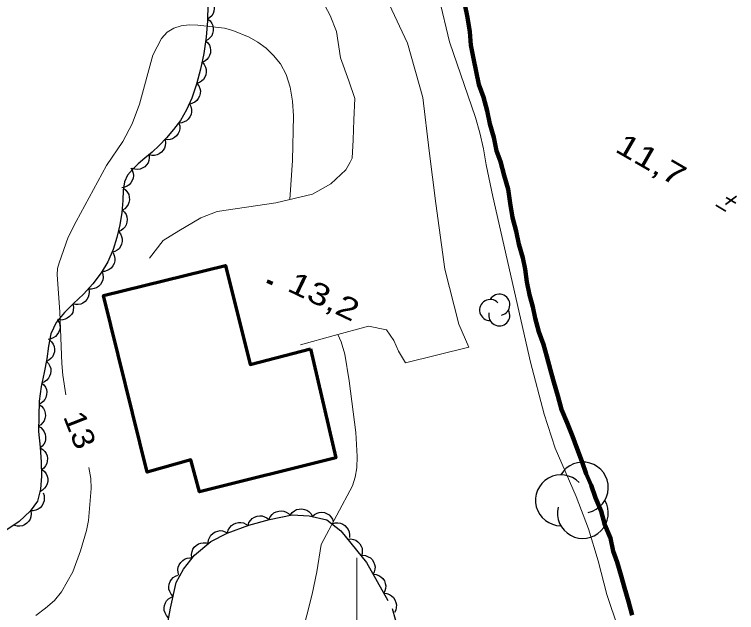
# Model space of a CAD drawing. Extents: x 355726 to 357533, y 5103782 to 5105258.
# Drawn here: x 356176.45 to 356226.11, y 5105001.25 to 5105042.39 of the extents above; entities that cross this region are included whole.
import ezdxf
from ezdxf.enums import TextEntityAlignment as Align

# ---------------------------------------------------------------- set-up
doc = ezdxf.new("R2010")
doc.units = 0
doc.header["$LTSCALE"] = 0.6
for name, pattern in [('DASH_DOUBLE_DOT', [9.2, 5, -1.2, 0.3, -1.2, 0.3, -1.2]), ('DOT_DASHED', [7.7, 5, -1.2, 0.3, -1.2]), ('LONG_DASHED', [7.5, 6, -1.5])]:
    doc.linetypes.add(name, pattern=pattern)
for name, color, linetype, lineweight in [('19', 7, 'Continuous', 13), ('2', 7, 'LONG_DASHED', 13), ('3', 7, 'Continuous', 140), ('31', 7, 'Continuous', 35), ('4', 7, 'DASH_DOUBLE_DOT', 53), ('44', 7, 'Continuous', 25), ('61', 7, 'Continuous', 13)]:
    doc.layers.add(name, color=color, linetype=linetype, lineweight=lineweight)

msp = doc.modelspace()

# ---------------------------------------------------------------- linework, layer by layer
at = {"layer": '19'}
for points in [[(356185.74, 5105025.63), (356186.69, 5105026.84), (356187.75, 5105027.5), (356189.27, 5105028.4), (356190.39, 5105028.84), (356194.43, 5105029.43), (356196.94, 5105030.04), (356198.2, 5105030.75), (356199.24, 5105031.7), (356199.54, 5105032.22), (356199.67, 5105032.51), (356199.74, 5105033.76), (356199.8, 5105035.15), (356199.85, 5105036.61), (356199.44, 5105037.82), (356198.87, 5105039.42), (356198.59, 5105041.21), (356198.16, 5105042.32), (356196.89, 5105044.76)], [(356196.13, 5105019.66), (356198.44, 5105020.3), (356200.81, 5105020.95), (356202.03, 5105020.7), (356202.55, 5105019.96), (356202.87, 5105019.24), (356203.34, 5105018.42), (356207.69, 5105019.51), (356207.02, 5105021.09), (356206.04, 5105024.88), (356205.43, 5105029.38), (356204.98, 5105033.01), (356204.53, 5105036.68), (356203.49, 5105040.41), (356202.22, 5105043.09)]]:
    msp.add_lwpolyline(points, dxfattribs=at)
at = {"layer": '2', "linetype": 'Continuous'}
for points in [[(356205.65, 5105043.51), (356206.38, 5105040.51), (356208.16, 5105035.3), (356208.46, 5105034.25), (356208.72, 5105033.15), (356208.9, 5105032.05), (356209.36, 5105029.86), (356211.95, 5105018.48), (356212.89, 5105014.9), (356213.63, 5105012.55), (356215.07, 5105009.22), (356215.94, 5105007), (356216.6, 5105004.8), (356217.2, 5105002.49), (356217.97, 5105000.18)], [(356180, 5105016.23), (356179.79, 5105017.58), (356179.72, 5105018.38), (356179.57, 5105021.94), (356179.4, 5105024.49), (356179.42, 5105024.91), (356179.52, 5105025.3), (356180.15, 5105027.08), (356180.69, 5105028.15), (356182.78, 5105032.01), (356183.91, 5105033.65), (356184.56, 5105034.88), (356185.05, 5105036.22), (356185.98, 5105039.59), (356186.57, 5105040.73), (356186.96, 5105041.17), (356187.41, 5105041.45), (356187.92, 5105041.61), (356188.47, 5105041.67), (356189.06, 5105041.65), (356190.9, 5105041.45), (356191.48, 5105041.3), (356192.6, 5105040.82), (356193.2, 5105040.49), (356193.77, 5105040.08), (356194.28, 5105039.58), (356194.74, 5105038.99), (356195.14, 5105038.26), (356195.41, 5105037.38), (356195.58, 5105036.43), (356195.65, 5105035.42), (356195.58, 5105032.34), (356195.4, 5105029.66)], [(356198.7, 5105020.37), (356198.92, 5105019.88), (356199.17, 5105019.03), (356199.47, 5105017.19), (356199.94, 5105013.63), (356200.02, 5105011.98), (356199.99, 5105011.21), (356199.88, 5105010.55), (356199.7, 5105009.96), (356197.55, 5105005.92), (356197.24, 5105004.04), (356196.93, 5105002.5), (356195.1, 5104995.28)], [(356178.6, 5105001.54), (356179.2, 5105002.07), (356179.7, 5105002.67), (356180.48, 5105004.04), (356181, 5105005.49), (356181.4, 5105006.88), (356181.55, 5105007.59), (356181.73, 5105009.78), (356181.7, 5105010.46), (356181.57, 5105011.22)], [(356177.92, 5105001.05), (356178.6, 5105001.54)]]:
    msp.add_lwpolyline(points, dxfattribs=at)
at = {"layer": '3', "lineweight": 35}
for p, q in [((356226.11, 5105029.89), (356225.35, 5105029.32)), ((356225.39, 5105029.79), (356226.07, 5105029.4)), ((356224.69, 5105029.27), (356225.38, 5105028.87))]:
    msp.add_line(p, q, dxfattribs=at)
at = {"layer": '3'}
msp.add_line((356193.84, 5105024.05), (356194.2, 5105023.88), dxfattribs=at)
at = {"layer": '31', "lineweight": 70}
msp.add_lwpolyline([(356196.82, 5105019.38), (356198.55, 5105011.9), (356189.19, 5105009.55), (356188.59, 5105011.76), (356185.58, 5105010.9), (356182.59, 5105023.05), (356190.97, 5105025.13), (356192.67, 5105018.3), (356196.82, 5105019.38)], close=True, dxfattribs=at)
at = {"layer": '4', "linetype": 'Continuous', "lineweight": 90}
msp.add_lwpolyline([(356207.42, 5105043.08), (356207.61, 5105042.18), (356207.76, 5105041.2), (356207.83, 5105040.27), (356208.02, 5105039.37), (356208.21, 5105038.47), (356208.39, 5105037.57), (356208.7, 5105036.7), (356208.96, 5105035.76), (356209.15, 5105034.86), (356209.42, 5105033.92), (356209.61, 5105033.02), (356209.88, 5105032.27), (356210.14, 5105031.32), (356210.41, 5105030.38), (356210.55, 5105029.41), (356210.7, 5105028.43), (356210.96, 5105027.49), (356211.15, 5105026.59), (356211.41, 5105025.64), (356211.57, 5105024.86), (356211.68, 5105024), (356211.87, 5105023.1), (356212.1, 5105022.28), (356212.26, 5105021.5), (356212.52, 5105020.55), (356212.83, 5105019.69), (356213.06, 5105018.86), (356213.32, 5105017.92), (356213.55, 5105017.09), (356213.82, 5105016.15), (356214.08, 5105015.21), (356214.46, 5105014.3), (356214.84, 5105013.39), (356215.15, 5105012.52), (356215.46, 5105011.66), (356215.76, 5105010.79), (356216.11, 5105010), (356216.42, 5105009.13), (356216.8, 5105008.22), (356217.06, 5105007.28), (356217.45, 5105006.37), (356217.63, 5105005.47), (356217.91, 5105004.72), (356218.17, 5105003.78), (356218.4, 5105002.95), (356218.67, 5105002.01), (356218.93, 5105001.07)], dxfattribs=at)
at = {"layer": '44'}
for points in [[(356189.75, 5105043.58), (356189.93, 5105043.46), (356190.05, 5105043.3), (356190.14, 5105043.16), (356190.18, 5105042.99), (356190.2, 5105042.81), (356190.16, 5105042.62), (356190.12, 5105042.46), (356190.02, 5105042.31), (356189.89, 5105042.18), (356189.74, 5105042.08)], [(356189.75, 5105042.08), (356189.91, 5105041.95), (356190.03, 5105041.78), (356190.1, 5105041.63), (356190.13, 5105041.46), (356190.13, 5105041.27), (356190.08, 5105041.09), (356190.02, 5105040.93), (356189.91, 5105040.8), (356189.78, 5105040.67), (356189.62, 5105040.59)], [(356189.6, 5105040.59), (356189.76, 5105040.45), (356189.86, 5105040.27), (356189.92, 5105040.12), (356189.94, 5105039.94), (356189.93, 5105039.76), (356189.87, 5105039.58), (356189.8, 5105039.43), (356189.69, 5105039.3), (356189.54, 5105039.18), (356189.38, 5105039.1)], [(356189.38, 5105039.1), (356189.51, 5105038.95), (356189.6, 5105038.76), (356189.65, 5105038.6), (356189.65, 5105038.43), (356189.61, 5105038.24), (356189.54, 5105038.07), (356189.45, 5105037.93), (356189.32, 5105037.81), (356189.17, 5105037.71), (356189, 5105037.65)], [(356189, 5105037.65), (356189.13, 5105037.49), (356189.2, 5105037.29), (356189.24, 5105037.13), (356189.22, 5105036.96), (356189.18, 5105036.78), (356189.09, 5105036.61), (356189, 5105036.47), (356188.86, 5105036.37), (356188.7, 5105036.28), (356188.53, 5105036.23)], [(356188.5, 5105036.24), (356188.59, 5105036.05), (356188.63, 5105035.85), (356188.64, 5105035.69), (356188.6, 5105035.52), (356188.52, 5105035.35), (356188.4, 5105035.2), (356188.29, 5105035.08), (356188.13, 5105035), (356187.96, 5105034.94), (356187.78, 5105034.92)], [(356187.77, 5105034.92), (356187.83, 5105034.72), (356187.82, 5105034.52), (356187.79, 5105034.35), (356187.72, 5105034.2), (356187.61, 5105034.05), (356187.46, 5105033.92), (356187.33, 5105033.83), (356187.16, 5105033.79), (356186.97, 5105033.76), (356186.79, 5105033.79)], [(356186.81, 5105033.77), (356186.84, 5105033.56), (356186.82, 5105033.36), (356186.77, 5105033.2), (356186.68, 5105033.05), (356186.56, 5105032.91), (356186.4, 5105032.81), (356186.26, 5105032.73), (356186.09, 5105032.7), (356185.9, 5105032.69), (356185.72, 5105032.73)], [(356185.71, 5105032.74), (356185.73, 5105032.54), (356185.69, 5105032.34), (356185.64, 5105032.18), (356185.54, 5105032.04), (356185.41, 5105031.91), (356185.24, 5105031.81), (356185.09, 5105031.75), (356184.92, 5105031.73), (356184.73, 5105031.74), (356184.56, 5105031.79)], [(356184.45, 5105031.84), (356184.56, 5105031.67), (356184.61, 5105031.47), (356184.64, 5105031.31), (356184.61, 5105031.13), (356184.55, 5105030.96), (356184.45, 5105030.8), (356184.34, 5105030.67), (356184.2, 5105030.57), (356184.03, 5105030.5), (356183.85, 5105030.47)], [(356183.95, 5105030.44), (356184.11, 5105030.31), (356184.23, 5105030.15), (356184.31, 5105030), (356184.35, 5105029.83), (356184.36, 5105029.65), (356184.32, 5105029.46), (356184.27, 5105029.31), (356184.17, 5105029.16), (356184.04, 5105029.03), (356183.88, 5105028.94)], [(356183.88, 5105028.94), (356184.03, 5105028.79), (356184.13, 5105028.62), (356184.19, 5105028.46), (356184.21, 5105028.29), (356184.19, 5105028.1), (356184.13, 5105027.92), (356184.06, 5105027.78), (356183.94, 5105027.65), (356183.8, 5105027.53), (356183.63, 5105027.46)], [(356183.61, 5105027.46), (356183.75, 5105027.3), (356183.82, 5105027.11), (356183.86, 5105026.95), (356183.86, 5105026.77), (356183.82, 5105026.59), (356183.74, 5105026.42), (356183.65, 5105026.28), (356183.51, 5105026.17), (356183.35, 5105026.08), (356183.18, 5105026.02)], [(356183.24, 5105025.99), (356183.32, 5105025.8), (356183.35, 5105025.6), (356183.35, 5105025.44), (356183.31, 5105025.27), (356183.22, 5105025.1), (356183.1, 5105024.95), (356182.98, 5105024.84), (356182.82, 5105024.77), (356182.65, 5105024.71), (356182.47, 5105024.7)], [(356182.48, 5105024.7), (356182.54, 5105024.5), (356182.55, 5105024.3), (356182.53, 5105024.13), (356182.47, 5105023.97), (356182.37, 5105023.81), (356182.23, 5105023.68), (356182.1, 5105023.58), (356181.93, 5105023.53), (356181.75, 5105023.49), (356181.57, 5105023.5)], [(356181.56, 5105023.51), (356181.6, 5105023.3), (356181.57, 5105023.1), (356181.53, 5105022.94), (356181.44, 5105022.79), (356181.31, 5105022.65), (356181.16, 5105022.54), (356181.01, 5105022.47), (356180.84, 5105022.43), (356180.65, 5105022.43), (356180.48, 5105022.47)], [(356180.48, 5105022.47), (356180.52, 5105022.26), (356180.5, 5105022.06), (356180.46, 5105021.9), (356180.37, 5105021.75), (356180.25, 5105021.61), (356180.09, 5105021.5), (356179.95, 5105021.42), (356179.78, 5105021.38), (356179.59, 5105021.37), (356179.42, 5105021.41)], [(356179.42, 5105021.39), (356179.52, 5105021.21), (356179.57, 5105021.02), (356179.59, 5105020.85), (356179.56, 5105020.68), (356179.49, 5105020.51), (356179.38, 5105020.35), (356179.28, 5105020.23), (356179.12, 5105020.14), (356178.95, 5105020.07), (356178.77, 5105020.04)], [(356178.86, 5105020.01), (356179.01, 5105019.87), (356179.12, 5105019.7), (356179.19, 5105019.54), (356179.21, 5105019.37), (356179.2, 5105019.19), (356179.14, 5105019), (356179.08, 5105018.85), (356178.96, 5105018.72), (356178.82, 5105018.6), (356178.66, 5105018.52)], [(356178.65, 5105018.52), (356178.8, 5105018.38), (356178.89, 5105018.2), (356178.95, 5105018.04), (356178.96, 5105017.87), (356178.94, 5105017.68), (356178.87, 5105017.5), (356178.8, 5105017.36), (356178.68, 5105017.23), (356178.53, 5105017.12), (356178.36, 5105017.05)], [(356178.32, 5105017.06), (356178.48, 5105016.92), (356178.59, 5105016.75), (356178.65, 5105016.6), (356178.68, 5105016.42), (356178.67, 5105016.24), (356178.61, 5105016.05), (356178.55, 5105015.9), (356178.43, 5105015.77), (356178.29, 5105015.65), (356178.13, 5105015.57)], [(356178.15, 5105015.57), (356178.32, 5105015.45), (356178.45, 5105015.29), (356178.53, 5105015.14), (356178.57, 5105014.97), (356178.58, 5105014.79), (356178.54, 5105014.6), (356178.49, 5105014.44), (356178.39, 5105014.3), (356178.26, 5105014.17), (356178.11, 5105014.07)], [(356178.09, 5105014.07), (356178.27, 5105013.97), (356178.41, 5105013.82), (356178.51, 5105013.69), (356178.57, 5105013.52), (356178.6, 5105013.34), (356178.59, 5105013.15), (356178.56, 5105012.99), (356178.48, 5105012.84), (356178.36, 5105012.69), (356178.23, 5105012.57)], [(356178.22, 5105012.57), (356178.41, 5105012.47), (356178.55, 5105012.32), (356178.64, 5105012.19), (356178.7, 5105012.02), (356178.73, 5105011.84), (356178.71, 5105011.65), (356178.68, 5105011.49), (356178.6, 5105011.34), (356178.48, 5105011.19), (356178.34, 5105011.08)], [(356178.35, 5105011.08), (356178.52, 5105010.95), (356178.63, 5105010.78), (356178.71, 5105010.63), (356178.74, 5105010.46), (356178.74, 5105010.27), (356178.7, 5105010.09), (356178.64, 5105009.93), (356178.53, 5105009.8), (356178.39, 5105009.67), (356178.24, 5105009.58)], [(356178.42, 5105009.49), (356178.5, 5105009.29), (356178.51, 5105009.09), (356178.5, 5105008.93), (356178.44, 5105008.76), (356178.35, 5105008.6), (356178.22, 5105008.46), (356178.09, 5105008.36), (356177.93, 5105008.29), (356177.75, 5105008.25), (356177.57, 5105008.25)], [(356177.58, 5105008.25), (356177.61, 5105008.04), (356177.58, 5105007.84), (356177.53, 5105007.68), (356177.44, 5105007.53), (356177.31, 5105007.4), (356177.15, 5105007.29), (356177, 5105007.22), (356176.83, 5105007.19), (356176.64, 5105007.19), (356176.47, 5105007.24)], [(356193.96, 5105007.64), (356194.04, 5105007.84), (356194.17, 5105007.99), (356194.29, 5105008.1), (356194.45, 5105008.18), (356194.63, 5105008.23), (356194.82, 5105008.24), (356194.98, 5105008.23), (356195.15, 5105008.16), (356195.3, 5105008.06), (356195.43, 5105007.93)], [(356195.43, 5105007.97), (356195.55, 5105008.13), (356195.72, 5105008.25), (356195.86, 5105008.33), (356196.03, 5105008.37), (356196.22, 5105008.38), (356196.41, 5105008.34), (356196.56, 5105008.29), (356196.7, 5105008.19), (356196.83, 5105008.05), (356196.93, 5105007.9)], [(356192.52, 5105007.23), (356192.58, 5105007.43), (356192.7, 5105007.6), (356192.81, 5105007.72), (356192.96, 5105007.81), (356193.14, 5105007.87), (356193.33, 5105007.89), (356193.49, 5105007.89), (356193.66, 5105007.84), (356193.82, 5105007.76), (356193.96, 5105007.64)], [(356196.92, 5105007.86), (356197.08, 5105008), (356197.26, 5105008.09), (356197.42, 5105008.14), (356197.59, 5105008.15), (356197.77, 5105008.12), (356197.95, 5105008.04), (356198.09, 5105007.97), (356198.22, 5105007.84), (356198.32, 5105007.68), (356198.38, 5105007.52)], [(356191.11, 5105006.72), (356191.16, 5105006.92), (356191.26, 5105007.1), (356191.37, 5105007.23), (356191.51, 5105007.33), (356191.68, 5105007.4), (356191.87, 5105007.44), (356192.03, 5105007.45), (356192.2, 5105007.41), (356192.37, 5105007.33), (356192.52, 5105007.23)], [(356198.3, 5105007.34), (356198.5, 5105007.41), (356198.7, 5105007.41), (356198.87, 5105007.39), (356199.03, 5105007.33), (356199.18, 5105007.23), (356199.31, 5105007.08), (356199.41, 5105006.95), (356199.47, 5105006.79), (356199.5, 5105006.6), (356199.49, 5105006.42)], [(356189.77, 5105006.04), (356189.8, 5105006.25), (356189.88, 5105006.43), (356189.97, 5105006.57), (356190.1, 5105006.69), (356190.25, 5105006.79), (356190.44, 5105006.85), (356190.6, 5105006.88), (356190.77, 5105006.86), (356190.95, 5105006.81), (356191.11, 5105006.72)], [(356199.37, 5105006.3), (356199.58, 5105006.32), (356199.77, 5105006.28), (356199.93, 5105006.22), (356200.07, 5105006.12), (356200.2, 5105005.98), (356200.29, 5105005.82), (356200.36, 5105005.67), (356200.37, 5105005.49), (356200.36, 5105005.31), (356200.31, 5105005.14)], [(356188.65, 5105005.03), (356188.63, 5105005.24), (356188.67, 5105005.44), (356188.72, 5105005.6), (356188.82, 5105005.74), (356188.95, 5105005.87), (356189.12, 5105005.97), (356189.27, 5105006.03), (356189.44, 5105006.05), (356189.63, 5105006.05), (356189.8, 5105006)], [(356187.77, 5105003.81), (356187.71, 5105004.01), (356187.7, 5105004.21), (356187.72, 5105004.37), (356187.79, 5105004.54), (356187.89, 5105004.69), (356188.03, 5105004.82), (356188.16, 5105004.92), (356188.33, 5105004.98), (356188.51, 5105005.01), (356188.69, 5105005)], [(356200.39, 5105005.19), (356200.6, 5105005.17), (356200.78, 5105005.09), (356200.93, 5105005.01), (356201.05, 5105004.89), (356201.15, 5105004.73), (356201.22, 5105004.55), (356201.26, 5105004.4), (356201.24, 5105004.22), (356201.2, 5105004.04), (356201.12, 5105003.88)], [(356187.37, 5105002.36), (356187.23, 5105002.51), (356187.13, 5105002.69), (356187.08, 5105002.85), (356187.07, 5105003.02), (356187.1, 5105003.21), (356187.17, 5105003.38), (356187.25, 5105003.53), (356187.37, 5105003.65), (356187.53, 5105003.75), (356187.69, 5105003.82)], [(356201.12, 5105003.88), (356201.33, 5105003.86), (356201.52, 5105003.79), (356201.66, 5105003.7), (356201.78, 5105003.58), (356201.89, 5105003.43), (356201.95, 5105003.25), (356201.99, 5105003.09), (356201.98, 5105002.91), (356201.93, 5105002.73), (356201.85, 5105002.57)], [(356187.04, 5105000.89), (356186.9, 5105001.04), (356186.81, 5105001.23), (356186.76, 5105001.38), (356186.75, 5105001.56), (356186.77, 5105001.74), (356186.85, 5105001.92), (356186.92, 5105002.06), (356187.05, 5105002.18), (356187.2, 5105002.29), (356187.37, 5105002.36)], [(356201.85, 5105002.57), (356202.06, 5105002.55), (356202.25, 5105002.48), (356202.39, 5105002.4), (356202.52, 5105002.27), (356202.62, 5105002.12), (356202.68, 5105001.94), (356202.72, 5105001.78), (356202.71, 5105001.6), (356202.67, 5105001.42), (356202.58, 5105001.26)]]:
    msp.add_lwpolyline(points, dxfattribs=at)
at = {"layer": '44', "linetype": 'DOT_DASHED'}
for points in [[(356189.75, 5105043.08), (356189.74, 5105041.95), (356189.64, 5105040.83), (356189.47, 5105039.71), (356189.25, 5105038.62), (356188.98, 5105037.59), (356188.66, 5105036.63), (356188.28, 5105035.84), (356187.87, 5105035.09), (356187.4, 5105034.49), (356186.9, 5105033.91), (356186.4, 5105033.38), (356185.92, 5105032.92), (356185.43, 5105032.51), (356184.96, 5105032.12), (356184.57, 5105031.73), (356184.23, 5105031.34), (356184.03, 5105030.88), (356183.94, 5105030.3), (356183.91, 5105029.59), (356183.85, 5105028.78), (356183.71, 5105027.92), (356183.49, 5105027.05)], [(356183.49, 5105027.05), (356183.24, 5105026.22), (356182.87, 5105025.38), (356182.41, 5105024.61), (356181.84, 5105023.86), (356181.2, 5105023.16), (356180.52, 5105022.51), (356179.89, 5105021.88), (356179.33, 5105021.21), (356178.96, 5105020.43), (356178.8, 5105019.58), (356178.68, 5105018.69), (356178.5, 5105017.76), (356178.29, 5105016.8), (356178.16, 5105015.79), (356178.13, 5105014.76), (356178.12, 5105013.71), (356178.22, 5105012.63), (356178.3, 5105011.59), (356178.32, 5105010.63), (356178.25, 5105009.73), (356178.03, 5105008.92), (356177.54, 5105008.21), (356176.77, 5105007.51), (356175.8, 5105006.84)], [(356186.88, 5104999.94), (356187.19, 5105001.55), (356187.58, 5105003.31), (356188.09, 5105004.22), (356188.84, 5105005.19), (356189.97, 5105006.14), (356191.08, 5105006.71), (356192.58, 5105007.25), (356193.99, 5105007.65), (356195.56, 5105007.96), (356196.71, 5105007.91), (356197.94, 5105007.62), (356198.91, 5105006.87), (356200.66, 5105004.7), (356202.44, 5105001.52), (356203.1, 5104999.16)]]:
    msp.add_lwpolyline(points, dxfattribs=at)
at = {"layer": '44'}
for centre, radius, start, end in [((356209.794, 5105022.42), 0.727, 282.2692, 149.7263), ((356209.169, 5105022.056), 0.727, 44.1154, 269.804), ((356209.794, 5105021.693), 0.727, 166.9369, 29.6212), ((356215.541, 5105009.845), 1.751, 282.2692, 149.7263), ((356214.035, 5105008.97), 1.751, 44.1154, 269.804), ((356215.541, 5105008.094), 1.751, 166.9369, 29.6212)]:
    msp.add_arc(centre, radius, start, end, dxfattribs=at)
at = {"layer": '61'}
msp.add_line((356200, 5104995), (356200, 5105005), dxfattribs=at)

# ---------------------------------------------------------------- texts
at = {"layer": '2', "width": 1.15}
msp.add_text('13', height=1.5, rotation=291.501, dxfattribs=at).set_placement((356180.255, 5105013.54), align=Align.CENTER)
at = {"layer": '3', "width": 1.3}
msp.add_text('   11,7', height=1.5, rotation=330.077, dxfattribs=at).set_placement((356218.931, 5105032.28), align=Align.CENTER)
msp.add_text('13,2   ', height=1.5, rotation=334.423, dxfattribs=at).set_placement((356195.13, 5105023.42))

doc.saveas('drawing.dxf')
